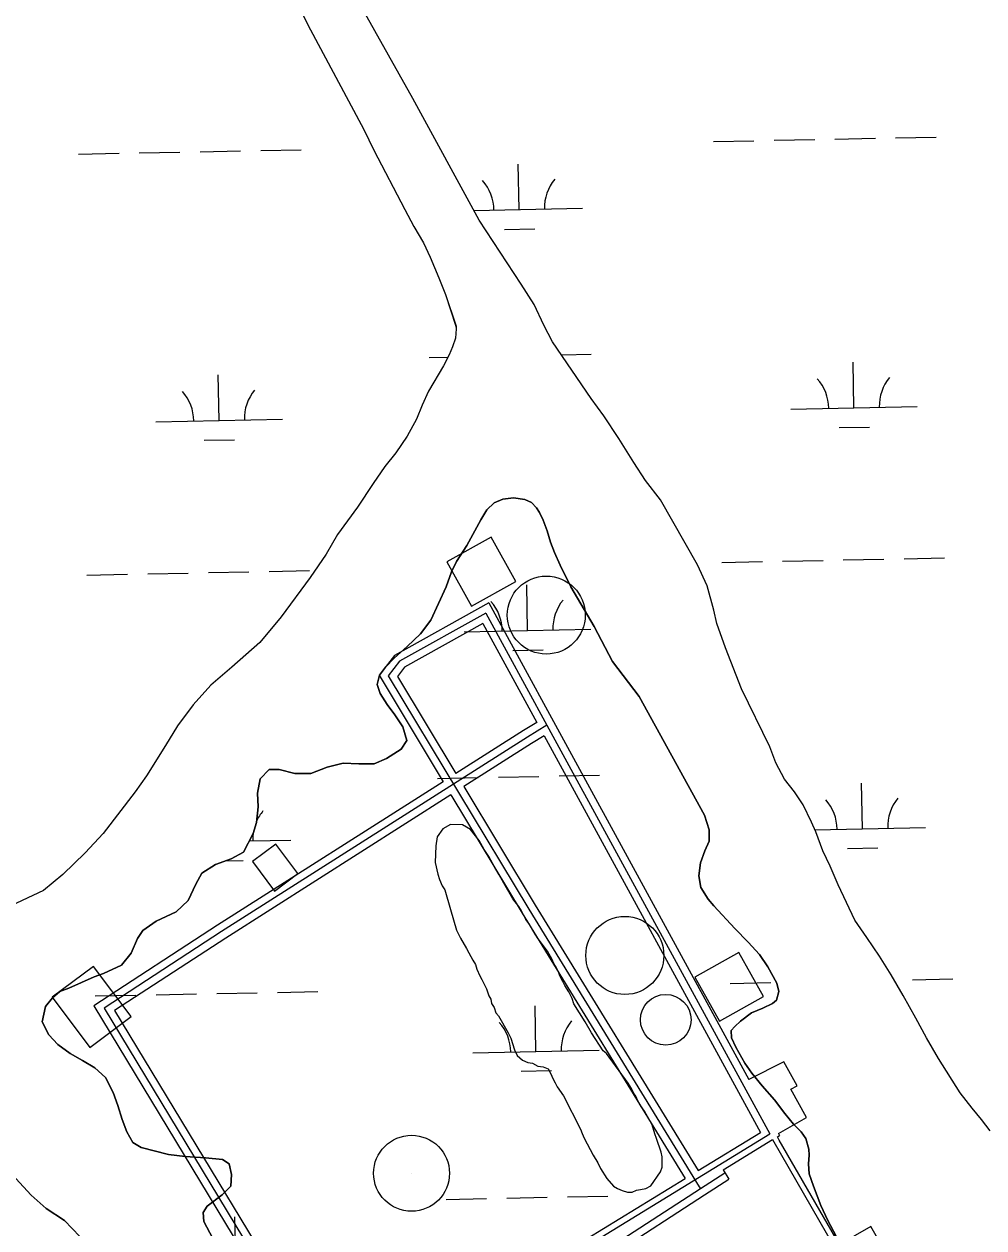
# Model space of a CAD drawing. Extents: x 3989314 to 4027622, y 243956 to 270014.
# Drawn here: x 4011086 to 4011844, y 262547 to 263499 of the extents above; entities that cross this region are included whole.
import ezdxf

# ---------------------------------------------------------------- set-up
doc = ezdxf.new("R2010")
doc.units = 0
for name, color, linetype in [('V-BLDG-OTLN', 7, 'Continuous'), ('V-CHAN-DOCK', 7, 'Continuous'), ('V-DOMW-TANK', 7, 'Continuous'), ('V-TOPO-SHOR', 7, 'Continuous'), ('V-TOPO-TOWR', 7, 'Continuous'), ('V-UTIL-LINE', 7, 'Continuous'), ('V-WETL-SWMP', 7, 'Continuous')]:
    doc.layers.add(name, color=color, linetype=linetype)

msp = doc.modelspace()

# ---------------------------------------------------------------- linework, layer by layer
at = {"layer": 'V-BLDG-OTLN'}
for points in [[(4011419.81, 263073.55), (4011439.29, 263038.61), (4011474.23, 263058.08), (4011454.75, 263093.02)], [(4011284.57, 262850.56), (4011266.06, 262836.75), (4011283.46, 262813.42), (4011301.97, 262827.23)], [(4011615.58, 262745.54), (4011635.06, 262710.6), (4011670, 262730.07), (4011650.52, 262765.01)], [(4011140.51, 262753.91), (4011107.88, 262729.57), (4011137.49, 262689.89), (4011170.11, 262714.23)]]:
    msp.add_lwpolyline(points, close=True, dxfattribs=at)
at = {"layer": 'V-CHAN-DOCK'}
for p, q in [((4011452.86, 263041.19), (4011504.07, 262947.38)), ((4011448.12, 263024.83), (4011490.8, 262946.65)), ((4011504.07, 262947.38), (4011658.44, 262664.56)), ((4011496.55, 262936.1), (4011667.57, 262622.78)), ((4011618.39, 262592.65), (4011667.57, 262622.78)), ((4011637.99, 262593.1), (4011677.12, 262617.06)), ((4011680.92, 262619.39), (4011682.55, 262620.39)), ((4011681.71, 262621.93), (4011682.55, 262620.39)), ((4011623.45, 262573.32), (4011642.64, 262585.73)), ((4011637.99, 262593.1), (4011642.64, 262585.73)), ((4011456.97, 262465.73), (4011623.45, 262573.32))]:
    msp.add_line(p, q, dxfattribs=at)
for points in [[(4011452.86, 263041.19), (4011378.21, 262999.73), (4011366.15, 262983.95), (4011416.79, 262899.84)], [(4011448.12, 263024.83), (4011386.22, 262990.45), (4011380.61, 262983.13), (4011426.89, 262906.26)], [(4011490.8, 262946.65), (4011480.34, 262940.25), (4011426.89, 262906.26)], [(4011496.55, 262936.1), (4011486.69, 262930.06), (4011433.08, 262895.98)], [(4011416.79, 262899.84), (4011238.48, 262786.46), (4011140.83, 262722.79), (4011328.4, 262412.88)], [(4011422.98, 262889.55), (4011244.98, 262776.37), (4011157.1, 262719.08), (4011338.53, 262419.32)], [(4011422.98, 262889.55), (4011479.32, 262795.98), (4011608.18, 262586.4)], [(4011433.08, 262895.98), (4011489.55, 262802.2), (4011618.39, 262592.65)], [(4011681.71, 262621.93), (4011704.07, 262634.43), (4011691.53, 262656.86), (4011696.52, 262659.65), (4011685.96, 262678.51), (4011658.44, 262664.56)], [(4011677.12, 262617.06), (4011726.67, 262531.15), (4011705.31, 262518.83), (4011713.39, 262504.83), (4011763.3, 262533.59), (4011754.79, 262548.36), (4011730.03, 262534.1), (4011682.45, 262616.76), (4011680.92, 262619.39)], [(4011439.57, 262482.24), (4011479, 262507.29), (4011608.18, 262586.4)]]:
    msp.add_lwpolyline(points, dxfattribs=at)
at = {"layer": 'V-DOMW-TANK'}
for centre, radius in [((4011498.31, 263031.55), 30.83), ((4011560.37, 262762.58), 30.83), ((4011592.7, 262711.74), 20.02)]:
    msp.add_circle(centre, radius, dxfattribs=at)
at = {"layer": 'V-TOPO-SHOR'}
for points in [[(4011849.02, 262623.91), (4011842.37, 262632.84), (4011834.77, 262641.79), (4011825.34, 262654.02), (4011808.27, 262681.12), (4011798.75, 262697.55), (4011790.35, 262713), (4011780.3, 262730.97), (4011770.78, 262747.21), (4011761.6, 262761.92), (4011751.67, 262776.84), (4011742.27, 262790.41), (4011729.03, 262818.36), (4011722.72, 262833.19), (4011716.91, 262845.34), (4011711.36, 262860.15), (4011707.92, 262867.86), (4011701.2, 262881.55), (4011694.58, 262891.82), (4011686.63, 262901.92), (4011679.7, 262914.86), (4011674.85, 262927.55), (4011652.7, 262973.27), (4011639.94, 263005.6), (4011632.97, 263024.83), (4011630.75, 263035.36), (4011625.49, 263054.55), (4011617.69, 263071.13), (4011588.62, 263122.73), (4011576.79, 263137.88), (4011567.41, 263152.02), (4011555.67, 263171.17), (4011543.71, 263189), (4011533.74, 263202.58), (4011503.18, 263247.54), (4011496.25, 263260.67), (4011488.64, 263276.86), (4011478.35, 263293.12), (4011445.25, 263343.48), (4011392.86, 263439.86), (4011305.13, 263596.18)], [(4011296.37, 263526.19), (4011309.79, 263498.04), (4011354.12, 263415.2), (4011362.12, 263399), (4011386.53, 263351.9), (4011393.64, 263338.58), (4011401.15, 263325.62), (4011406.59, 263314.24), (4011413.45, 263298.07), (4011418.66, 263284.98), (4011426.93, 263259.87), (4011427.08, 263257.77), (4011426.52, 263250.35), (4011424.26, 263243.54), (4011421.62, 263237.12), (4011417.03, 263228.47), (4011405.3, 263208.54), (4011400.08, 263197.42), (4011395.62, 263186.47), (4011388.25, 263172.92), (4011379.35, 263159.79), (4011370.7, 263148.95), (4011361.42, 263135.45), (4011349.15, 263116.87), (4011333.38, 263095.14), (4011324.24, 263079.73), (4011311.79, 263061.16), (4011288.74, 263030.07), (4011271.86, 263009.89), (4011249.85, 262990.4), (4011233.11, 262976.13), (4011219.21, 262960.64), (4011206.8, 262944.16), (4011197.47, 262928.57), (4011182.4, 262904.53), (4011173.33, 262891.98), (4011147.95, 262858.85), (4011133.86, 262843.75), (4011116.29, 262826.63), (4011100.93, 262814.04), (4011071.05, 262800.08)], [(4011493, 263112.63), (4011490.61, 263116.3), (4011486.52, 263120.6), (4011481.23, 263122.82), (4011472.31, 263124.18), (4011463.89, 263123.05), (4011457.16, 263120.35), (4011451.3, 263114.58), (4011446.54, 263106.88), (4011435.37, 263086.56), (4011427.45, 263073.98), (4011423.43, 263065.69), (4011419.15, 263053.98), (4011407.08, 263027.58), (4011398.81, 263016.72), (4011388.47, 263006.68), (4011378.14, 262997.4), (4011371.11, 262990.51), (4011366.39, 262984.15), (4011364.68, 262976.56), (4011366.98, 262969.45), (4011372.5, 262960.93), (4011378.59, 262952.78), (4011385.04, 262943.29), (4011388.01, 262932.35), (4011383.47, 262925.6), (4011372.04, 262918.24), (4011362.22, 262913.91), (4011350.21, 262914.01), (4011337.83, 262914.49), (4011325.18, 262911.37), (4011312.28, 262906.34), (4011299.52, 262906.46), (4011287.2, 262909.61), (4011279.2, 262909.61), (4011272.16, 262902.16), (4011270.16, 262890.77), (4011270.48, 262880.09), (4011269.22, 262867.54), (4011266.73, 262859.02), (4011258.94, 262844.15), (4011249.28, 262838.85), (4011236.98, 262834.57), (4011226.14, 262827.59), (4011221.35, 262818.94), (4011215.14, 262806.12), (4011205.77, 262797.01), (4011189.96, 262789.57), (4011179.3, 262782.21), (4011175.15, 262776.02), (4011170.1, 262764.32), (4011162.44, 262754.97), (4011148.36, 262748.26), (4011140.87, 262745.77), (4011120.83, 262736.72), (4011113.91, 262734.22), (4011108.06, 262729.02), (4011102.56, 262722.29), (4011099.98, 262710.15), (4011105.07, 262699.74), (4011112.33, 262692.32), (4011122.07, 262685.22), (4011131.84, 262679.65), (4011141.43, 262673.89), (4011149.82, 262666.26), (4011156.02, 262654.29), (4011159.77, 262644.1), (4011163.13, 262632.96), (4011166.89, 262623.15), (4011171.65, 262614.84), (4011178.23, 262610.87), (4011199.82, 262605.2), (4011212.94, 262603.74), (4011228.93, 262602.78), (4011242.42, 262601.32), (4011247.68, 262597.95), (4011249.58, 262589.52), (4011248.97, 262580.38), (4011242.14, 262573.49), (4011230.29, 262564.44), (4011227.12, 262559.37), (4011227.53, 262552.49), (4011234.83, 262538.98)], [(4011727.48, 262540.85), (4011720.92, 262553.21), (4011715.29, 262564.97), (4011709.56, 262580.17), (4011706.17, 262589.97), (4011705.41, 262597.81), (4011706.14, 262604.65), (4011705.69, 262609.43), (4011703.41, 262618.06), (4011699.72, 262623.1), (4011693.77, 262629.35), (4011686.73, 262637.71), (4011678.6, 262648.58), (4011668.96, 262659.49), (4011660.62, 262669.6), (4011655.09, 262677.55), (4011648.15, 262690.11), (4011644.71, 262697.62), (4011644.47, 262703.35), (4011647.21, 262706.33), (4011651.89, 262710.79), (4011660.43, 262717.26), (4011669.48, 262721.05), (4011677.01, 262724.68), (4011680.31, 262727.27), (4011682, 262734.09), (4011680.44, 262740.61), (4011673.5, 262753.55), (4011666.69, 262763.43), (4011657.96, 262772.98), (4011647.36, 262783.91), (4011630.83, 262801.85), (4011626.19, 262807.1), (4011620.5, 262816.39), (4011618.82, 262825.58), (4011620.2, 262835.65), (4011623.48, 262845.29), (4011627.1, 262853.02), (4011627.12, 262861.98), (4011623.4, 262873.31), (4011571.71, 262967.2), (4011550.65, 262994.96), (4011536.06, 263022.57), (4011517.75, 263053.89), (4011509.2, 263070.87), (4011504.68, 263081.09), (4011501.64, 263089.16), (4011498.95, 263098.15), (4011495.84, 263106.61), (4011493, 263112.63)], [(4011580.84, 262580.58), (4011588.59, 262591.62), (4011589.75, 262595.33), (4011589.94, 262603.35), (4011588.96, 262607.11), (4011585.48, 262617.89), (4011583.97, 262621.67), (4011582, 262628.67), (4011575.84, 262639.51), (4011573.26, 262643.31), (4011570.69, 262647.65), (4011569.18, 262651.43), (4011567.11, 262654.15), (4011565.58, 262657.4), (4011563.01, 262661.73), (4011545.93, 262685.14), (4011543.31, 262687.34), (4011534.03, 262701.46), (4011528.89, 262710.14), (4011520.14, 262724.25), (4011518.64, 262728.57), (4011516.09, 262733.97), (4011513.01, 262738.86), (4011511.48, 262742.1), (4011508.91, 262746.44), (4011507.92, 262749.67), (4011506.39, 262752.92), (4011504.33, 262756.18), (4011502.81, 262759.42), (4011499.22, 262765.92), (4011491.97, 262775.72), (4011489.39, 262779.53), (4011484.77, 262787.66), (4011482.18, 262790.93), (4011480.14, 262795.25), (4011478.61, 262797.96), (4011476.54, 262801.22), (4011471.88, 262807.22), (4011464.69, 262819.68), (4011461.1, 262826.18), (4011457.51, 262832.15), (4011452.9, 262840.82), (4011449.29, 262846.25), (4011445.18, 262853.3), (4011438.44, 262862.02), (4011432.12, 262865.91), (4011422.5, 262866.14), (4011416.54, 262862.55), (4011412.11, 262856.24), (4011410.87, 262849.32), (4011410.55, 262835.96), (4011412.47, 262826.82), (4011413.97, 262822.51), (4011415.99, 262817.65), (4011418.05, 262814.39), (4011422.49, 262798.78), (4011427.44, 262782.62), (4011430.5, 262776.13), (4011435.11, 262768), (4011437.17, 262764.74), (4011440.24, 262758.79), (4011442.3, 262755.53), (4011443.27, 262751.76), (4011445.82, 262746.36), (4011447.36, 262743.65), (4011448.89, 262740.4), (4011450.92, 262736.08), (4011452.93, 262730.68), (4011454.47, 262727.97), (4011454.92, 262724.75), (4011456.98, 262721.49), (4011458.48, 262717.18), (4011460.57, 262714.99), (4011468.26, 262701.44), (4011470.3, 262697.11), (4011473.29, 262687.95), (4011475.32, 262683.63), (4011479.5, 262679.78), (4011483.74, 262678.08), (4011487.47, 262677.45), (4011491.69, 262675.21), (4011495.95, 262674.58), (4011499.66, 262672.88), (4011501.71, 262669.63), (4011503.74, 262664.77), (4011505.28, 262662.06), (4011506.8, 262658.81), (4011511.98, 262651.74), (4011525.24, 262625.22), (4011526.77, 262621.97), (4011528.28, 262618.2), (4011535.44, 262604.66), (4011539.04, 262598.69), (4011541.07, 262594.36), (4011546.22, 262586.22), (4011551.43, 262580.21), (4011554.6, 262578.53), (4011558.29, 262576.84), (4011562.54, 262575.67), (4011566.28, 262575.58), (4011569.53, 262577.11)], [(4011102.91, 262562.54), (4011091.16, 262573.12), (4011079.09, 262586.38)], [(4011569.53, 262577.11), (4011572.75, 262577.56), (4011577.05, 262578.53), (4011580.84, 262580.58)], [(4011129.64, 262540.55), (4011117.55, 262553.04), (4011102.91, 262562.54)]]:
    msp.add_lwpolyline(points, dxfattribs=at)
at = {"layer": 'V-TOPO-TOWR'}
msp.add_line((4011391.81, 262590.46), (4011391.81, 262590.46), dxfattribs=at)
msp.add_circle((4011391.81, 262590.46), 30, dxfattribs=at)
at = {"layer": 'V-UTIL-LINE'}
for p, q in [((4011450.49, 263033.01), (4011498.8, 262944.51)), ((4011498.8, 262944.51), (4011675.06, 262621.58)), ((4011620.19, 262578.36), (4011639.39, 262590.76)), ((4011448.76, 262467.57), (4011620.19, 262578.36))]:
    msp.add_line(p, q, dxfattribs=at)
for points in [[(4011450.49, 263033.01), (4011382.21, 262995.09), (4011373.38, 262983.54), (4011484.43, 262799.09), (4011619.24, 262579.85), (4011620.19, 262578.36)], [(4011498.8, 262944.51), (4011483.52, 262935.15), (4011241.73, 262781.42), (4011148.97, 262720.93), (4011336.57, 262410.96)], [(4011442.21, 262478.08), (4011481.59, 262503.1), (4011675.06, 262621.58)]]:
    msp.add_lwpolyline(points, dxfattribs=at)
at = {"layer": 'V-WETL-SWMP'}
for p, q in [((4011630.43, 263405.77), (4011662.43, 263406.41)), ((4011678.42, 263406.73), (4011710.42, 263407.36)), ((4011726.42, 263407.68), (4011758.41, 263408.32)), ((4011774.41, 263408.64), (4011806.4, 263409.28)), ((4011128.63, 263395.77), (4011160.62, 263396.41)), ((4011176.62, 263396.73), (4011208.61, 263397.36)), ((4011224.61, 263397.68), (4011256.6, 263398.32)), ((4011272.6, 263398.64), (4011304.59, 263399.28)), ((4011476.88, 263351.96), (4011476.17, 263387.95)), ((4011441.03, 263351.24), (4011526.87, 263352.95)), ((4011465.19, 263336.29), (4011489.19, 263336.77)), ((4011405.79, 263235.09), (4011420.7, 263235.38)), ((4011510.23, 263237.17), (4011533.77, 263237.64)), ((4011741.49, 263195.34), (4011740.78, 263231.33)), ((4011239.69, 263185.34), (4011238.97, 263221.33)), ((4011691.5, 263194.34), (4011791.48, 263196.33)), ((4011189.7, 263184.34), (4011289.68, 263186.33)), ((4011729.8, 263179.67), (4011753.8, 263180.15)), ((4011227.99, 263169.67), (4011251.99, 263170.15)), ((4011637.06, 263073.16), (4011669.06, 263073.8)), ((4011685.05, 263074.12), (4011717.05, 263074.76)), ((4011733.04, 263075.07), (4011765.04, 263075.71)), ((4011781.03, 263076.03), (4011813.03, 263076.67)), ((4011135.25, 263063.16), (4011167.25, 263063.8)), ((4011183.25, 263064.12), (4011215.24, 263064.75)), ((4011231.24, 263065.07), (4011263.23, 263065.71)), ((4011279.23, 263066.03), (4011311.22, 263066.67)), ((4011483.51, 263019.35), (4011482.8, 263055.34)), ((4011433.52, 263018.35), (4011533.5, 263020.35)), ((4011471.82, 263003.68), (4011495.82, 263004.16)), ((4011412.42, 262902.48), (4011444.41, 262903.11)), ((4011460.41, 262903.43), (4011492.4, 262904.07)), ((4011508.4, 262904.39), (4011540.39, 262905.03)), ((4011748.12, 262862.73), (4011747.4, 262898.72)), ((4011710.54, 262861.98), (4011798.11, 262863.72)), ((4011263.62, 262853.07), (4011296.3, 262853.72)), ((4011736.43, 262847.06), (4011760.43, 262847.54)), ((4011244.71, 262837.26), (4011258.62, 262837.54)), ((4011643.69, 262740.55), (4011675.69, 262741.19)), ((4011787.66, 262743.42), (4011819.66, 262744.06)), ((4011141.88, 262730.55), (4011173.88, 262731.19)), ((4011189.87, 262731.51), (4011221.87, 262732.15)), ((4011237.86, 262732.46), (4011269.86, 262733.1)), ((4011285.85, 262733.42), (4011317.85, 262734.06)), ((4011490.14, 262686.74), (4011489.42, 262722.73)), ((4011440.15, 262685.74), (4011540.13, 262687.74)), ((4011478.45, 262671.07), (4011502.45, 262671.55)), ((4011419.05, 262569.87), (4011451.04, 262570.51)), ((4011467.04, 262570.82), (4011499.03, 262571.46)), ((4011515.03, 262571.78), (4011547.02, 262572.42)), ((4011252.94, 262520.12), (4011252.22, 262556.11))]:
    msp.add_line(p, q, dxfattribs=at)
for points in [[(4011849.02, 262623.91), (4011842.37, 262632.84), (4011834.77, 262641.79), (4011825.34, 262654.02), (4011808.27, 262681.12), (4011798.75, 262697.55), (4011790.35, 262713), (4011780.3, 262730.97), (4011770.78, 262747.21), (4011761.6, 262761.92), (4011751.67, 262776.84), (4011742.27, 262790.41), (4011729.03, 262818.36), (4011722.72, 262833.19), (4011716.91, 262845.34), (4011711.36, 262860.15), (4011707.92, 262867.86), (4011701.2, 262881.56), (4011694.58, 262891.82), (4011686.63, 262901.92), (4011679.7, 262914.86), (4011674.85, 262927.56), (4011652.7, 262973.27), (4011639.94, 263005.6), (4011632.97, 263024.83), (4011630.75, 263035.36), (4011625.49, 263054.55), (4011617.69, 263071.13), (4011588.62, 263122.73), (4011576.79, 263137.88), (4011567.41, 263152.02), (4011555.67, 263171.17), (4011543.71, 263189), (4011533.74, 263202.58), (4011503.18, 263247.54), (4011496.25, 263260.67), (4011488.64, 263276.86), (4011478.35, 263293.12), (4011445.25, 263343.48), (4011392.86, 263439.86), (4011305.13, 263596.18)], [(4011296.37, 263526.19), (4011309.8, 263498.04), (4011354.12, 263415.2), (4011362.12, 263399), (4011386.53, 263351.9), (4011393.65, 263338.57), (4011401.15, 263325.62), (4011406.59, 263314.24), (4011413.45, 263298.07), (4011418.66, 263284.98), (4011426.94, 263259.87), (4011427.08, 263257.77), (4011426.52, 263250.35), (4011424.25, 263243.54), (4011421.62, 263237.12), (4011417.03, 263228.47), (4011405.3, 263208.54), (4011400.08, 263197.42), (4011395.62, 263186.47), (4011388.25, 263172.92), (4011379.35, 263159.79), (4011370.7, 263148.95), (4011361.42, 263135.45), (4011349.15, 263116.87), (4011333.38, 263095.14), (4011324.24, 263079.73), (4011311.79, 263061.16), (4011288.74, 263030.07), (4011271.86, 263009.89), (4011249.85, 262990.4), (4011233.11, 262976.13), (4011219.21, 262960.64), (4011206.8, 262944.16), (4011197.47, 262928.57), (4011182.4, 262904.53), (4011173.33, 262891.98), (4011147.95, 262858.85), (4011133.86, 262843.75), (4011116.29, 262826.63), (4011100.93, 262814.04), (4011071.05, 262800.08)], [(4011120.83, 262736.72), (4011140.87, 262745.77), (4011148.36, 262748.26), (4011162.44, 262754.97), (4011170.1, 262764.32), (4011175.15, 262776.02), (4011179.3, 262782.21), (4011189.96, 262789.57), (4011205.77, 262797.01), (4011215.14, 262806.12), (4011221.35, 262818.94), (4011226.14, 262827.59), (4011236.98, 262834.57), (4011249.28, 262838.85), (4011258.94, 262844.15), (4011266.73, 262859.02), (4011269.23, 262867.54), (4011270.48, 262880.09), (4011270.17, 262890.77), (4011272.15, 262902.16), (4011279.2, 262909.61), (4011287.2, 262909.61), (4011299.52, 262906.46), (4011312.28, 262906.34), (4011325.18, 262911.37), (4011337.83, 262914.49), (4011350.21, 262914.01), (4011362.22, 262913.91), (4011372.04, 262918.25), (4011383.47, 262925.6), (4011388.01, 262932.35), (4011385.04, 262943.29), (4011378.59, 262952.78), (4011372.5, 262960.93), (4011366.98, 262969.45), (4011364.68, 262976.56), (4011366.39, 262984.15), (4011371.11, 262990.51), (4011378.14, 262997.4), (4011388.47, 263006.68), (4011398.81, 263016.72), (4011407.08, 263027.58), (4011419.15, 263053.98), (4011423.44, 263065.69), (4011427.45, 263073.98), (4011435.37, 263086.56), (4011446.54, 263106.88), (4011451.3, 263114.58), (4011457.16, 263120.35), (4011463.89, 263123.05), (4011472.31, 263124.18), (4011481.23, 263122.82), (4011486.52, 263120.6), (4011490.61, 263116.3), (4011493, 263112.63), (4011495.84, 263106.61), (4011498.95, 263098.15), (4011501.64, 263089.16), (4011504.68, 263081.09), (4011509.2, 263070.87), (4011517.75, 263053.89), (4011536.06, 263022.57), (4011550.65, 262994.96), (4011571.71, 262967.2), (4011623.4, 262873.32), (4011627.12, 262861.98), (4011627.1, 262853.02), (4011623.48, 262845.29), (4011620.2, 262835.65), (4011618.82, 262825.58), (4011620.5, 262816.39), (4011626.19, 262807.1), (4011630.83, 262801.85), (4011647.36, 262783.91), (4011657.96, 262772.98), (4011666.69, 262763.43), (4011673.51, 262753.55), (4011680.44, 262740.61), (4011682, 262734.09), (4011680.31, 262727.27), (4011677, 262724.68), (4011669.48, 262721.05), (4011660.43, 262717.26), (4011651.89, 262710.79), (4011647.21, 262706.33), (4011644.47, 262703.35), (4011644.71, 262697.62), (4011648.15, 262690.11), (4011655.09, 262677.55), (4011660.62, 262669.6), (4011668.96, 262659.49), (4011678.61, 262648.58), (4011686.73, 262637.71), (4011693.77, 262629.35), (4011699.72, 262623.1), (4011703.42, 262618.06), (4011705.69, 262609.43), (4011706.14, 262604.65), (4011705.41, 262597.81), (4011706.17, 262589.97), (4011709.56, 262580.17)], [(4011234.83, 262538.98), (4011227.53, 262552.49), (4011227.12, 262559.37), (4011230.29, 262564.44), (4011242.14, 262573.49), (4011248.97, 262580.38), (4011249.58, 262589.52), (4011247.68, 262597.95), (4011242.43, 262601.32), (4011228.93, 262602.78), (4011212.94, 262603.74), (4011199.82, 262605.2), (4011178.23, 262610.87), (4011171.65, 262614.84), (4011166.89, 262623.15), (4011163.13, 262632.96), (4011159.77, 262644.1), (4011156.02, 262654.29), (4011149.82, 262666.26), (4011141.43, 262673.89), (4011131.85, 262679.65), (4011122.07, 262685.22), (4011112.33, 262692.32), (4011105.07, 262699.74), (4011099.98, 262710.15), (4011102.56, 262722.29), (4011108.06, 262729.02), (4011113.91, 262734.22), (4011120.83, 262736.72)], [(4011079.09, 262586.37), (4011091.16, 262573.12), (4011102.91, 262562.54), (4011117.55, 262553.04), (4011129.64, 262540.55)], [(4011709.56, 262580.17), (4011715.29, 262564.97), (4011720.92, 262553.21), (4011727.48, 262540.85)]]:
    msp.add_lwpolyline(points, dxfattribs=at)
for centre, start, end in [((4011421.64, 263351.33), 0.36988, 41.91354), ((4011532.11, 263353.53), 140.36987, 181.91353), ((4011686.25, 263194.71), 0.36988, 41.91354), ((4011796.72, 263196.91), 140.36987, 181.91353), ((4011184.44, 263184.71), 0.36988, 41.91354), ((4011294.91, 263186.91), 140.36987, 181.91353), ((4011428.27, 263018.72), 0.36988, 41.91354), ((4011538.74, 263020.92), 140.36987, 181.91353), ((4011692.88, 262862.1), 0.36988, 41.91354), ((4011803.34, 262864.3), 140.36987, 181.91353), ((4011301.54, 262854.3), 140.36987, 156.00933), ((4011301.54, 262854.3), 172.8321, 181.91353), ((4011434.9, 262686.11), 0.36988, 41.91354), ((4011545.36, 262688.32), 140.36987, 181.91353)]:
    msp.add_arc(centre, 35.25, start, end, dxfattribs=at)

doc.saveas('drawing.dxf')
